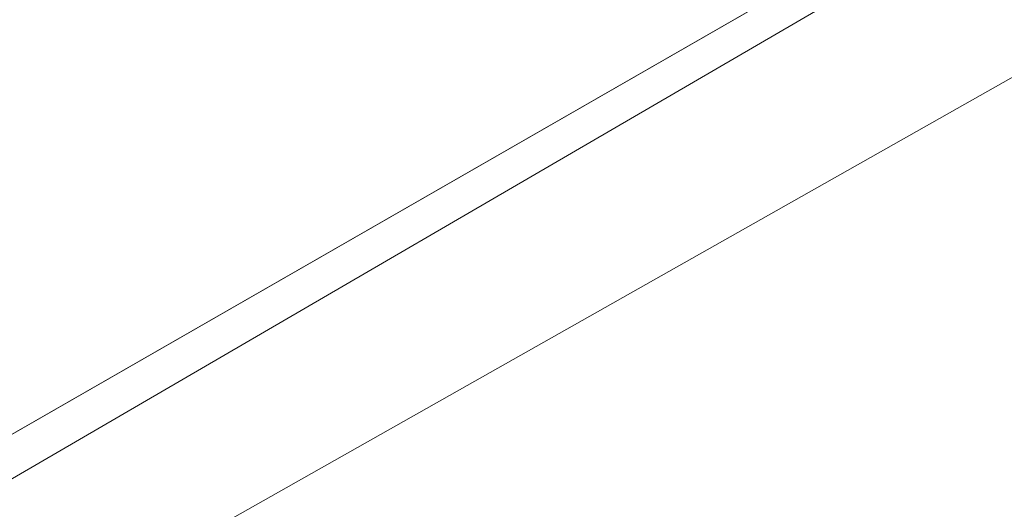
# Model space of a CAD drawing. Header units: metres. Extents: x 163628 to 167855, y 402678 to 405435.
# Tile 389 of 656: x 167375.315 to 167376.074, y 404851.785 to 404852.162. Entities that reach past the tile are written whole.
import ezdxf

# ---------------------------------------------------------------- set-up
doc = ezdxf.new("R2010")
doc.units = ezdxf.units.M
for name, color, linetype, lineweight in [('X-CA190022.004-UO-BGT_Ondergrond$0$GE_201_SHDHek_Lijn_GEM', 253, 'X-CA190022.004-UO-BGT_Ondergrond$0$Hekwerk', 9), ('X-CA190022.004-UO-BGT_Ondergrond$0$GE_367_OWGBerm_groenvoorziening_grasenk_GEM', 253, 'Continuous', 9), ('X-CA190022.004-UO-BGT_Ondergrond$0$GE_401_OTDErf_Vlak_GEM', 253, 'Continuous', 9), ('X-CA190022.004-UO-DTM inmeting$0$B-ME-KG-BEHEERGRENS-G', 246, 'X-CA190022.004-UO-DTM inmeting$0$KG-BG', 0), ('X-CA190022.004-UO-KAD_Percelen$0$B-WE-KG-GRENS_PERCEEL-GV', 150, 'Continuous', 9)]:
    doc.layers.add(name, color=color, linetype=linetype, lineweight=lineweight)
doc.linetypes.add('X-CA190022.004-UO-BGT_Ondergrond$0$Hekwerk', pattern='A,5,-1.5,[2,dgnlstyle-Veghel.shx,S=0.007937,R=0,X=0,Y=0],-1.5', length=8)
doc.linetypes.add('X-CA190022.004-UO-DTM inmeting$0$KG-BG', pattern='A,5.5,-2,[4,NLCS.SHX,S=1,R=0,X=0,Y=0],-2', length=9.5)

msp = doc.modelspace()

# ---------------------------------------------------------------- linework, layer by layer
at = {"layer": 'X-CA190022.004-UO-BGT_Ondergrond$0$GE_201_SHDHek_Lijn_GEM'}
msp.add_line((167380.788, 404854.987), (167368.252, 404847.792), dxfattribs=at)
at = {"layer": 'X-CA190022.004-UO-BGT_Ondergrond$0$GE_367_OWGBerm_groenvoorziening_grasenk_GEM', "flags": 128}
msp.add_lwpolyline([(167381.557, 404853.698), (167368.981, 404846.466), (167368.252, 404847.792), (167380.788, 404854.987), (167381.557, 404853.698)], dxfattribs=at)
at = {"layer": 'X-CA190022.004-UO-BGT_Ondergrond$0$GE_401_OTDErf_Vlak_GEM', "flags": 128}
msp.add_lwpolyline([(167400.133, 404929.779), (167399.078, 404915.725), (167398.959, 404906.913), (167399.061, 404897.697), (167398.739, 404883.182), (167399.417, 404876.868), (167400.885, 404874.795), (167402.566, 404873.189), (167404.019, 404872.416), (167404.185, 404870.05), (167386.457, 404858.513), (167385.635, 404857.979), (167382.913, 404856.207), (167381.541, 404855.42), (167380.788, 404854.987), (167368.252, 404847.792)], dxfattribs=at)
at = {"layer": 'X-CA190022.004-UO-DTM inmeting$0$B-ME-KG-BEHEERGRENS-G', "ltscale": 0.5}
msp.add_line((167380.83281, 404854.8018, 9.08115), (167373.978, 404850.93, 9.125), dxfattribs=at)
at = {"layer": 'X-CA190022.004-UO-KAD_Percelen$0$B-WE-KG-GRENS_PERCEEL-GV', "flags": 128}
msp.add_lwpolyline([(167351.109, 404832.026), (167388.083, 404853.445), (167404.654, 404864.349), (167413.139, 404869.932), (167419.395, 404873.889), (167419.331, 404879.921), (167404.164, 404870.058), (167382.833, 404856.187), (167374.007, 404851.05), (167366.213, 404846.514)], dxfattribs=at)
msp.add_lwpolyline([(167363.869, 404872.847), (167374.007, 404851.05), (167382.833, 404856.187), (167373.073, 404877.13)], close=True, dxfattribs=at)

doc.saveas('drawing.dxf')
